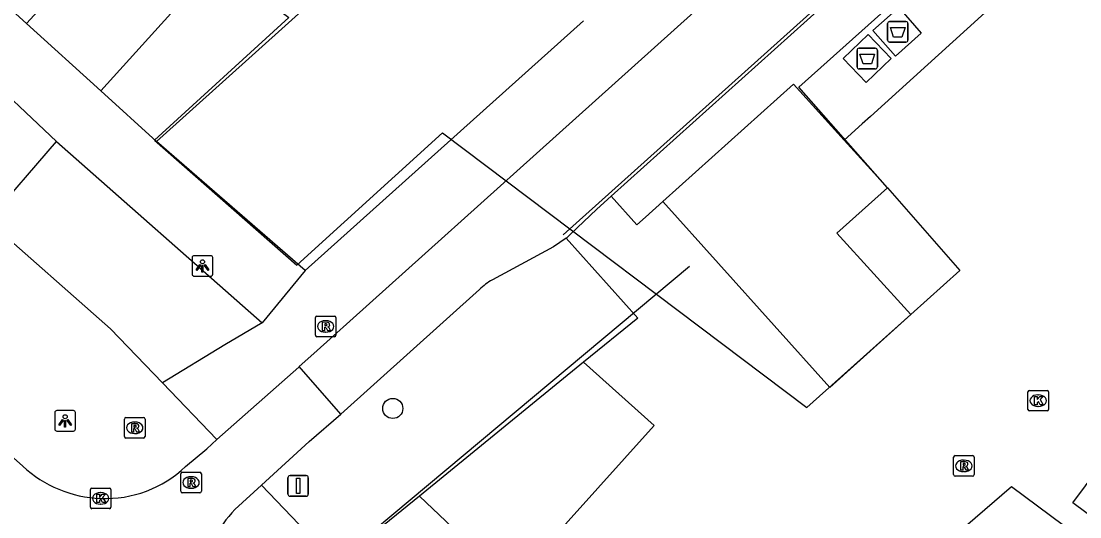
# Model space of a CAD drawing. Extents: x 159718 to 160783, y 383290 to 384030.
# Drawn here: x 160414.5 to 160465.9, y 383658.3 to 383682.4 of the extents above; entities that cross this region are included whole.
import ezdxf

# ---------------------------------------------------------------- set-up
doc = ezdxf.new("R2010")
doc.units = 0
for name, color, linetype in [('IMGEO_Afval_apart_plaats', 7, 'Continuous'), ('IMGEO_Boom', 7, 'Continuous'), ('IMGEO_Hek', 7, 'Continuous'), ('IMGEO_Kolk', 7, 'Continuous'), ('IMGEO_Lichtpunt', 7, 'Continuous'), ('IMGEO_Lijnafwatering', 7, 'Continuous'), ('IMGEO_Pand', 7, 'Continuous'), ('IMGEO_Pand_overbouw', 7, 'Continuous'), ('IMGEO_Parkeervlak_open', 7, 'Continuous'), ('IMGEO_Rijbaan_lokaal_gesloten', 7, 'Continuous'), ('IMGEO_Rijbaan_lokaal_open', 7, 'Continuous'), ('IMGEO_Rioolput', 7, 'Continuous'), ('IMGEO_Verkeersbordpaal', 7, 'Continuous'), ('IMGEO_Voetpad_gesloten', 7, 'Continuous'), ('IMGEO_Voetpad_open', 7, 'Continuous')]:
    doc.layers.add(name, color=color, linetype=linetype)

msp = doc.modelspace()

# ---------------------------------------------------------------- linework, layer by layer
at = {"layer": 'IMGEO_Afval_apart_plaats'}
for p, q in [((160456.603, 383681.509), (160456.603, 383682.309)), ((160456.603, 383682.309), (160456.603, 383681.509)), ((160456.703, 383682.409), (160457.493, 383682.409)), ((160457.493, 383682.409), (160456.703, 383682.409)), ((160457.593, 383682.309), (160457.593, 383681.509)), ((160457.593, 383681.509), (160457.593, 383682.309)), ((160455.218, 383681.107), (160456.008, 383681.107)), ((160456.008, 383681.107), (160455.218, 383681.107)), ((160457.493, 383681.409), (160456.703, 383681.409)), ((160456.703, 383681.409), (160457.493, 383681.409)), ((160455.118, 383680.207), (160455.118, 383681.007)), ((160455.118, 383681.007), (160455.118, 383680.207)), ((160456.108, 383681.007), (160456.108, 383680.207)), ((160456.108, 383680.207), (160456.108, 383681.007)), ((160456.008, 383680.107), (160455.218, 383680.107)), ((160455.218, 383680.107), (160456.008, 383680.107))]:
    msp.add_line(p, q, dxfattribs=at)
for points in [[(160456.746, 383682.123), (160457.45, 383682.123), (160457.301, 383681.653), (160456.895, 383681.653), (160456.746, 383682.123)], [(160455.261, 383680.821), (160455.965, 383680.821), (160455.816, 383680.351), (160455.41, 383680.351), (160455.261, 383680.821)]]:
    msp.add_lwpolyline(points, dxfattribs=at)
for centre, start, end in [((160456.703, 383682.309), 90, 180), ((160456.703, 383682.309), 90, 180), ((160457.493, 383682.309), 0, 90), ((160457.493, 383682.309), 360, 90), ((160455.218, 383681.007), 90, 180), ((160455.218, 383681.007), 90, 180), ((160456.008, 383681.007), 0, 90), ((160456.008, 383681.007), 360, 90), ((160456.703, 383681.509), 180, 270), ((160456.703, 383681.509), 180, 270), ((160457.493, 383681.509), 270, 0), ((160457.493, 383681.509), 270, 0), ((160455.218, 383680.207), 180, 270), ((160455.218, 383680.207), 180, 270), ((160456.008, 383680.207), 270, 0), ((160456.008, 383680.207), 270, 0)]:
    msp.add_arc(centre, 0.1, start, end, dxfattribs=at)
at = {"layer": 'IMGEO_Boom'}
msp.add_circle((160432.56, 383663.6), 0.489, dxfattribs=at)
at = {"layer": 'IMGEO_Hek'}
msp.add_lwpolyline([(160430.031, 383656.344), (160446.979, 383670.515)], dxfattribs=at)
at = {"layer": 'IMGEO_Kolk'}
for p, q in [((160463.423, 383663.553), (160463.423, 383664.405)), ((160463.498, 383664.479), (160464.35, 383664.479)), ((160463.911, 383664.259), (160463.936, 383664.259)), ((160464.424, 383664.405), (160464.424, 383663.553)), ((160463.934, 383663.699), (160463.909, 383663.699)), ((160464.35, 383663.479), (160463.498, 383663.479)), ((160417.865, 383658.801), (160417.865, 383659.653)), ((160417.94, 383659.727), (160418.792, 383659.727)), ((160418.353, 383659.507), (160418.378, 383659.507)), ((160418.866, 383659.653), (160418.866, 383658.801)), ((160418.376, 383658.947), (160418.351, 383658.947)), ((160418.792, 383658.727), (160417.94, 383658.727))]:
    msp.add_line(p, q, dxfattribs=at)
for points in [[(160463.423, 383663.553), (160463.423, 383664.405)], [(160463.498, 383664.479), (160464.35, 383664.479)], [(160463.744, 383664.179), (160463.867, 383664.179), (160463.867, 383664.028), (160463.997, 383664.179), (160464.161, 383664.179), (160464.015, 383664.028), (160464.168, 383663.779), (160464.016, 383663.779), (160463.931, 383663.943), (160463.867, 383663.876), (160463.867, 383663.779), (160463.744, 383663.779), (160463.744, 383664.179)], [(160464.424, 383664.405), (160464.424, 383663.553)], [(160464.35, 383663.479), (160463.498, 383663.479)], [(160417.865, 383658.801), (160417.865, 383659.653)], [(160417.94, 383659.727), (160418.792, 383659.727)], [(160418.866, 383659.653), (160418.866, 383658.801)], [(160418.186, 383659.427), (160418.309, 383659.427), (160418.309, 383659.276), (160418.439, 383659.427), (160418.603, 383659.427), (160418.457, 383659.276), (160418.61, 383659.027), (160418.458, 383659.027), (160418.373, 383659.191), (160418.309, 383659.124), (160418.309, 383659.027), (160418.186, 383659.027), (160418.186, 383659.427)], [(160418.792, 383658.727), (160417.94, 383658.727)]]:
    msp.add_lwpolyline(points, dxfattribs=at)
for centre, start, end in [((160463.5, 383664.403), 91.552, 178.448), ((160463.5, 383664.403), 91.552, 178.448), ((160464.348, 383664.403), 1.552, 88.448), ((160464.348, 383664.403), 1.552, 88.448), ((160463.5, 383663.555), 181.552, 268.448), ((160463.5, 383663.555), 181.552, 268.448), ((160464.348, 383663.555), 271.552, 358.448), ((160464.348, 383663.555), 271.552, 358.448), ((160417.942, 383659.651), 91.552, 178.448), ((160417.942, 383659.651), 91.552, 178.448), ((160418.79, 383659.651), 1.552, 88.448), ((160418.79, 383659.651), 1.552, 88.448), ((160417.942, 383658.803), 181.552, 268.448), ((160417.942, 383658.803), 181.552, 268.448), ((160418.79, 383658.803), 271.552, 358.448), ((160418.79, 383658.803), 271.552, 358.448)]:
    msp.add_arc(centre, 0.0765, start, end, dxfattribs=at)
for centre, major_axis, ratio, start_param, end_param in [((160463.91, 383663.979), (-0.387, 0.002), 0.722429, 4.712389, 7.853982), ((160463.935, 383663.979), (-0.39, 0.002), 0.717154, 1.570796, 4.712389), ((160418.352, 383659.227), (-0.387, 0.002), 0.722429, 4.712389, 7.853982), ((160418.377, 383659.227), (-0.39, 0.002), 0.717154, 1.570796, 4.712389)]:
    msp.add_ellipse(centre, major_axis=major_axis, ratio=ratio, start_param=start_param, end_param=end_param, dxfattribs=at)
at = {"layer": 'IMGEO_Lichtpunt'}
for p, q in [((160422.813, 383670.93), (160422.813, 383670.123)), ((160422.813, 383670.93), (160422.813, 383670.123)), ((160423.715, 383671.025), (160422.907, 383671.025)), ((160423.715, 383671.025), (160422.907, 383671.025)), ((160423.809, 383670.123), (160423.809, 383670.93)), ((160423.809, 383670.123), (160423.809, 383670.93)), ((160422.907, 383670.029), (160423.715, 383670.029)), ((160422.907, 383670.029), (160423.715, 383670.029)), ((160416.14, 383663.397), (160416.14, 383662.59)), ((160416.14, 383663.397), (160416.14, 383662.59)), ((160417.042, 383663.492), (160416.234, 383663.492)), ((160417.042, 383663.492), (160416.234, 383663.492)), ((160417.136, 383662.59), (160417.136, 383663.397)), ((160417.136, 383662.59), (160417.136, 383663.397)), ((160416.234, 383662.496), (160417.042, 383662.496)), ((160416.234, 383662.496), (160417.042, 383662.496))]:
    msp.add_line(p, q, dxfattribs=at)
for points in [[(160423.187, 383670.594), (160423.226, 383670.566), (160423.038, 383670.304), (160423, 383670.331), (160423.187, 383670.594)], [(160423.289, 383670.546), (160423.336, 383670.546), (160423.336, 383670.224), (160423.289, 383670.224), (160423.289, 383670.546)], [(160423.399, 383670.566), (160423.437, 383670.593), (160423.624, 383670.331), (160423.585, 383670.303), (160423.399, 383670.566)], [(160416.514, 383663.061), (160416.553, 383663.033), (160416.365, 383662.771), (160416.327, 383662.798), (160416.514, 383663.061)], [(160416.726, 383663.033), (160416.764, 383663.06), (160416.951, 383662.798), (160416.912, 383662.77), (160416.726, 383663.033)], [(160416.616, 383663.013), (160416.663, 383663.013), (160416.663, 383662.691), (160416.616, 383662.691), (160416.616, 383663.013)]]:
    msp.add_lwpolyline(points, dxfattribs=at)
for centre in [(160423.312, 383670.728), (160416.639, 383663.195)]:
    msp.add_circle(centre, 0.0994, dxfattribs=at)
for centre, start, end in [((160422.907, 383670.93), 90, 180), ((160422.907, 383670.93), 90, 180), ((160423.715, 383670.93), 0, 90), ((160423.715, 383670.93), 0, 90), ((160422.907, 383670.123), 180, 270), ((160422.907, 383670.123), 180, 270), ((160423.715, 383670.123), 270, 0), ((160423.715, 383670.123), 270, 360), ((160416.234, 383663.397), 90, 180), ((160416.234, 383663.397), 90, 180), ((160417.042, 383663.397), 0, 90), ((160417.042, 383663.397), 0, 90), ((160416.234, 383662.59), 180, 270), ((160416.234, 383662.59), 180, 270), ((160417.042, 383662.59), 270, 0), ((160417.042, 383662.59), 270, 360)]:
    msp.add_arc(centre, 0.0946, start, end, dxfattribs=at)
at = {"layer": 'IMGEO_Lijnafwatering'}
msp.add_lwpolyline([(160440.843, 383672.041), (160457.864, 383687.337)], dxfattribs=at)
at = {"layer": 'IMGEO_Pand'}
for points in [[(160430.707, 383685.241), (160421.081, 383676.575)], [(160441.829, 383682.447), (160428.304, 383670.305)], [(160454.493, 383676.645), (160452.038, 383679.364), (160445.679, 383673.664)], [(160428.304, 383670.305), (160421.081, 383676.575)], [(160454.493, 383676.645), (160456.593, 383674.32), (160460.119, 383670.302), (160457.733, 383668.166), (160453.792, 383664.613), (160445.679, 383673.664)], [(160472.391, 383647.481), (160474.814, 383650.733), (160475.494, 383651.646), (160465.601, 383659.017), (160475.693, 383672.562), (160477.943, 383670.885)]]:
    msp.add_lwpolyline(points, dxfattribs=at)
at = {"layer": 'IMGEO_Pand_overbouw'}
msp.add_lwpolyline([(160329.238, 383785.121), (160331.99, 383780.945), (160334.29, 383776.804), (160336.214, 383773.114), (160339.132, 383767.518), (160356.871, 383731.789), (160405.652, 383690.358), (160410.402, 383695.422), (160427.513, 383682.61), (160420.977, 383676.643), (160427.906, 383670.57), (160434.977, 383677.001), (160452.682, 383663.643), (160457.733, 383668.166), (160454.133, 383672.121), (160456.593, 383674.32), (160452.291, 383679.222), (160501.162, 383722.964), (160422.396, 383781.748), (160424.644, 383785.027)], dxfattribs=at)
at = {"layer": 'IMGEO_Parkeervlak_open'}
msp.add_lwpolyline([(160441.834, 383665.845), (160433.859, 383659.342)], dxfattribs=at)
at = {"layer": 'IMGEO_Rijbaan_lokaal_gesloten'}
for points in [[(160428.013, 383665.636), (160428.732, 383666.265), (160439.552, 383675.987), (160490.187, 383721.539)], [(160443.167, 383673.918), (160455.871, 383685.337)], [(160443.167, 383673.918), (160442.471, 383673.286), (160441.198, 383672.069), (160441.024, 383671.902), (160440.989, 383671.878)], [(160440.989, 383671.878), (160440.372, 383671.458), (160437.4, 383669.854)], [(160436.769, 383669.383), (160430.032, 383663.328)], [(160430.032, 383663.328), (160428.013, 383665.636)]]:
    msp.add_lwpolyline(points, dxfattribs=at)
msp.add_arc((160439.253, 383666.713), 3.647, 120.542, 132.9359, dxfattribs=at)
at = {"layer": 'IMGEO_Rijbaan_lokaal_open'}
for points in [[(160461.87, 383683.323), (160455.768, 383677.799), (160455.368, 383677.437), (160454.493, 383676.645)], [(160445.679, 383673.664), (160444.833, 383672.906), (160444.413, 383672.529), (160443.167, 383673.918)], [(160440.989, 383671.878), (160444.47, 383667.994), (160441.834, 383665.845)], [(160428.013, 383665.636), (160427.988, 383665.614), (160424.015, 383662.084)], [(160441.834, 383665.845), (160445.254, 383662.774), (160438.343, 383655.078), (160433.859, 383659.342)], [(160411.138, 383663.99), (160412.842, 383662.391), (160413.843, 383661.455), (160414.587, 383660.793)], [(160426.178, 383659.869), (160428.501, 383661.988), (160430.032, 383663.328)], [(160422.494, 383660.769), (160423.517, 383661.642), (160424.015, 383662.084)], [(160424.889, 383658.692), (160426.178, 383659.869)], [(160458.255, 383642.934), (160451.903, 383650.55), (160462.624, 383659.806), (160467.741, 383655.998), (160471.444, 383653.242), (160458.255, 383642.934)], [(160433.859, 383659.342), (160429.833, 383656.06)]]:
    msp.add_lwpolyline(points, dxfattribs=at)
for centre, radius, start, end in [((160418.569, 383665.06), 5.837, 226.9785, 268.0037), ((160418.615, 383664.858), 5.636, 267.4721, 313.4939), ((160429.06, 383654.66), 5.801, 135.9686, 171.6651)]:
    msp.add_arc(centre, radius, start, end, dxfattribs=at)
at = {"layer": 'IMGEO_Rioolput'}
for p, q in [((160428.798, 383667.161), (160428.798, 383668.013)), ((160428.873, 383668.087), (160429.725, 383668.087)), ((160429.286, 383667.867), (160429.311, 383667.867)), ((160429.799, 383668.013), (160429.799, 383667.161)), ((160429.309, 383667.307), (160429.284, 383667.307)), ((160429.725, 383667.087), (160428.873, 383667.087)), ((160419.521, 383662.233), (160419.521, 383663.085)), ((160419.596, 383663.159), (160420.448, 383663.159)), ((160420.522, 383663.085), (160420.522, 383662.233)), ((160420.009, 383662.939), (160420.034, 383662.939)), ((160420.448, 383662.159), (160419.596, 383662.159)), ((160420.032, 383662.379), (160420.007, 383662.379)), ((160459.808, 383660.381), (160459.808, 383661.233)), ((160459.883, 383661.307), (160460.735, 383661.307)), ((160460.296, 383661.087), (160460.321, 383661.087)), ((160460.809, 383661.233), (160460.809, 383660.381)), ((160422.333, 383660.498), (160423.185, 383660.498)), ((160460.319, 383660.527), (160460.294, 383660.527)), ((160422.258, 383659.572), (160422.258, 383660.424)), ((160422.746, 383660.278), (160422.771, 383660.278)), ((160423.259, 383660.424), (160423.259, 383659.572)), ((160460.735, 383660.307), (160459.883, 383660.307)), ((160423.185, 383659.498), (160422.333, 383659.498)), ((160422.769, 383659.718), (160422.744, 383659.718))]:
    msp.add_line(p, q, dxfattribs=at)
for points in [[(160428.798, 383667.161), (160428.798, 383668.013)], [(160428.873, 383668.087), (160429.725, 383668.087)], [(160429.387, 383667.785), (160429.135, 383667.787), (160429.135, 383667.387)], [(160429.313, 383667.706), (160429.259, 383667.706), (160429.259, 383667.625)], [(160429.799, 383668.013), (160429.799, 383667.161)], [(160429.135, 383667.387), (160429.259, 383667.387), (160429.259, 383667.549), (160429.27, 383667.549)], [(160429.259, 383667.625), (160429.311, 383667.625)], [(160429.317, 383667.52), (160429.388, 383667.387), (160429.528, 383667.387), (160429.463, 383667.513)], [(160429.725, 383667.087), (160428.873, 383667.087)], [(160419.521, 383662.233), (160419.521, 383663.085)], [(160419.596, 383663.159), (160420.448, 383663.159)], [(160420.522, 383663.085), (160420.522, 383662.233)], [(160420.11, 383662.857), (160419.858, 383662.859), (160419.858, 383662.459)], [(160419.858, 383662.459), (160419.982, 383662.459), (160419.982, 383662.621), (160419.993, 383662.621)], [(160420.036, 383662.778), (160419.982, 383662.778), (160419.982, 383662.697)], [(160419.982, 383662.697), (160420.034, 383662.697)], [(160420.04, 383662.592), (160420.111, 383662.459), (160420.251, 383662.459), (160420.186, 383662.585)], [(160420.448, 383662.159), (160419.596, 383662.159)], [(160459.808, 383660.381), (160459.808, 383661.233)], [(160459.883, 383661.307), (160460.735, 383661.307)], [(160460.397, 383661.005), (160460.145, 383661.007), (160460.145, 383660.607)], [(160460.809, 383661.233), (160460.809, 383660.381)], [(160422.333, 383660.498), (160423.185, 383660.498)], [(160460.145, 383660.607), (160460.269, 383660.607), (160460.269, 383660.769), (160460.28, 383660.769)], [(160460.323, 383660.926), (160460.269, 383660.926), (160460.269, 383660.845)], [(160460.269, 383660.845), (160460.321, 383660.845)], [(160460.327, 383660.74), (160460.398, 383660.607), (160460.538, 383660.607), (160460.473, 383660.733)], [(160422.258, 383659.572), (160422.258, 383660.424)], [(160422.847, 383660.196), (160422.595, 383660.198), (160422.595, 383659.798)], [(160422.773, 383660.117), (160422.719, 383660.117), (160422.719, 383660.036)], [(160422.719, 383660.036), (160422.771, 383660.036)], [(160423.259, 383660.424), (160423.259, 383659.572)], [(160460.735, 383660.307), (160459.883, 383660.307)], [(160423.185, 383659.498), (160422.333, 383659.498)], [(160422.595, 383659.798), (160422.719, 383659.798), (160422.719, 383659.96), (160422.73, 383659.96)], [(160422.777, 383659.931), (160422.848, 383659.798), (160422.988, 383659.798), (160422.923, 383659.924)]]:
    msp.add_lwpolyline(points, dxfattribs=at)
for centre, radius, start, end in [((160428.875, 383668.011), 0.0765, 91.552, 178.448), ((160428.875, 383668.011), 0.0765, 91.552, 178.448), ((160429.319, 383667.61), 0.0964, 77.0061, 93.1865), ((160429.333, 383667.667), 0.0378, 276.6634, 79.6772), ((160429.386, 383667.675), 0.109, 350.3612, 89.416), ((160429.723, 383668.011), 0.0765, 1.552, 88.448), ((160429.723, 383668.011), 0.0765, 1.552, 88.448), ((160429.269, 383667.496), 0.0533, 26.0293, 88.6989), ((160429.295, 383667.814), 0.19, 274.7715, 282.9687), ((160429.384, 383667.675), 0.112, 277.5842, 350.9817), ((160429.368, 383667.46), 0.108, 29.5134, 73.7905), ((160428.875, 383667.163), 0.0765, 181.552, 268.448), ((160428.875, 383667.163), 0.0765, 181.552, 268.448), ((160429.723, 383667.163), 0.0765, 271.552, 358.448), ((160429.723, 383667.163), 0.0765, 271.552, 358.448), ((160419.598, 383663.083), 0.0765, 91.552, 178.448), ((160419.598, 383663.083), 0.0765, 91.552, 178.448), ((160420.446, 383663.083), 0.0765, 1.552, 88.448), ((160420.446, 383663.083), 0.0765, 1.552, 88.448), ((160419.992, 383662.568), 0.0533, 26.0293, 88.6989), ((160420.018, 383662.886), 0.19, 274.7715, 282.9687), ((160420.042, 383662.682), 0.0964, 77.0061, 93.1865), ((160420.056, 383662.739), 0.0378, 276.6634, 79.6772), ((160420.109, 383662.747), 0.109, 350.3612, 89.416), ((160420.107, 383662.747), 0.112, 277.5842, 350.9817), ((160420.091, 383662.532), 0.108, 29.5134, 73.7905), ((160419.598, 383662.235), 0.0765, 181.552, 268.448), ((160419.598, 383662.235), 0.0765, 181.552, 268.448), ((160420.446, 383662.235), 0.0765, 271.552, 358.448), ((160420.446, 383662.235), 0.0765, 271.552, 358.448), ((160459.885, 383661.231), 0.0765, 91.552, 178.448), ((160459.885, 383661.231), 0.0765, 91.552, 178.448), ((160460.396, 383660.895), 0.109, 350.3612, 89.416), ((160460.733, 383661.231), 0.0765, 1.552, 88.448), ((160460.733, 383661.231), 0.0765, 1.552, 88.448), ((160422.335, 383660.422), 0.0765, 91.552, 178.448), ((160422.335, 383660.422), 0.0765, 91.552, 178.448), ((160423.183, 383660.422), 0.0765, 1.552, 88.448), ((160423.183, 383660.422), 0.0765, 1.552, 88.448), ((160460.279, 383660.716), 0.0533, 26.0293, 88.6989), ((160460.305, 383661.034), 0.19, 274.7715, 282.9687), ((160460.329, 383660.83), 0.0964, 77.0061, 93.1865), ((160460.343, 383660.887), 0.0378, 276.6634, 79.6772), ((160460.394, 383660.895), 0.112, 277.5842, 350.9817), ((160460.378, 383660.68), 0.108, 29.5134, 73.7905), ((160422.755, 383660.225), 0.19, 274.7715, 282.9687), ((160422.779, 383660.021), 0.0964, 77.0061, 93.1865), ((160422.793, 383660.078), 0.0378, 276.6634, 79.6772), ((160422.846, 383660.086), 0.109, 350.3612, 89.416), ((160422.844, 383660.086), 0.112, 277.5842, 350.9817), ((160422.828, 383659.871), 0.108, 29.5134, 73.7905), ((160459.885, 383660.383), 0.0765, 181.552, 268.448), ((160459.885, 383660.383), 0.0765, 181.552, 268.448), ((160460.733, 383660.383), 0.0765, 271.552, 358.448), ((160460.733, 383660.383), 0.0765, 271.552, 358.448), ((160422.335, 383659.574), 0.0765, 181.552, 268.448), ((160422.335, 383659.574), 0.0765, 181.552, 268.448), ((160422.729, 383659.907), 0.0533, 26.0293, 88.6989), ((160423.183, 383659.574), 0.0765, 271.552, 358.448), ((160423.183, 383659.574), 0.0765, 271.552, 358.448)]:
    msp.add_arc(centre, radius, start, end, dxfattribs=at)
for centre, major_axis, ratio, start_param, end_param in [((160429.285, 383667.587), (-0.387, 0.002), 0.722429, 4.712389, 7.853982), ((160429.31, 383667.587), (-0.39, 0.002), 0.717154, 1.570796, 4.712389), ((160420.008, 383662.659), (-0.387, 0.002), 0.722429, 4.712389, 7.853982), ((160420.033, 383662.659), (-0.39, 0.002), 0.717154, 1.570796, 4.712389), ((160460.295, 383660.807), (-0.387, 0.002), 0.722429, 4.712389, 7.853982), ((160460.32, 383660.807), (-0.39, 0.002), 0.717154, 1.570796, 4.712389), ((160422.745, 383659.998), (-0.387, 0.002), 0.722429, 4.712389, 7.853982), ((160422.77, 383659.998), (-0.39, 0.002), 0.717154, 1.570796, 4.712389)]:
    msp.add_ellipse(centre, major_axis=major_axis, ratio=ratio, start_param=start_param, end_param=end_param, dxfattribs=at)
at = {"layer": 'IMGEO_Verkeersbordpaal'}
for p, q in [((160427.467, 383659.433), (160427.467, 383660.233)), ((160427.467, 383660.233), (160427.467, 383659.433)), ((160427.567, 383660.333), (160428.357, 383660.333)), ((160428.357, 383660.333), (160427.567, 383660.333)), ((160428.457, 383660.233), (160428.457, 383659.433)), ((160428.457, 383659.433), (160428.457, 383660.233)), ((160428.357, 383659.333), (160427.567, 383659.333)), ((160427.567, 383659.333), (160428.357, 383659.333))]:
    msp.add_line(p, q, dxfattribs=at)
msp.add_lwpolyline([(160427.887, 383660.208), (160428.037, 383660.208), (160428.037, 383659.458), (160427.887, 383659.458), (160427.887, 383660.208)], dxfattribs=at)
for centre, start, end in [((160427.567, 383660.233), 90, 180), ((160427.567, 383660.233), 90, 180), ((160428.357, 383660.233), 0, 90), ((160428.357, 383660.233), 360, 90), ((160427.567, 383659.433), 180, 270), ((160427.567, 383659.433), 180, 270), ((160428.357, 383659.433), 270, 0), ((160428.357, 383659.433), 270, 0)]:
    msp.add_arc(centre, 0.1, start, end, dxfattribs=at)
at = {"layer": 'IMGEO_Voetpad_gesloten'}
for points in [[(160457.143, 383683.086), (160458.24, 383681.843), (160456.984, 383680.734), (160455.887, 383681.977), (160457.143, 383683.086)], [(160455.66, 383681.775), (160456.773, 383680.609), (160455.561, 383679.452), (160454.448, 383680.618), (160455.66, 383681.775)]]:
    msp.add_lwpolyline(points, dxfattribs=at)
at = {"layer": 'IMGEO_Voetpad_open'}
for points in [[(160414.756, 383682.321), (160406.662, 383689.674)], [(160419.662, 383687.67), (160414.756, 383682.321)], [(160418.373, 383679.035), (160424.407, 383685.712), (160429.957, 383686.105), (160430.707, 383685.241)], [(160418.373, 383679.035), (160414.756, 383682.321)], [(160416.224, 383676.581), (160412.294, 383680.279)], [(160421.081, 383676.575), (160418.373, 383679.035)], [(160421.375, 383664.839), (160418.849, 383667.474), (160412.886, 383672.715), (160416.224, 383676.581)], [(160416.224, 383676.581), (160426.221, 383667.766)], [(160428.304, 383670.305), (160426.221, 383667.766)], [(160426.221, 383667.766), (160424.395, 383666.693), (160421.375, 383664.839)], [(160424.015, 383662.084), (160421.375, 383664.839)], [(160429.833, 383656.06), (160426.178, 383659.869)]]:
    msp.add_lwpolyline(points, dxfattribs=at)

doc.saveas('drawing.dxf')
